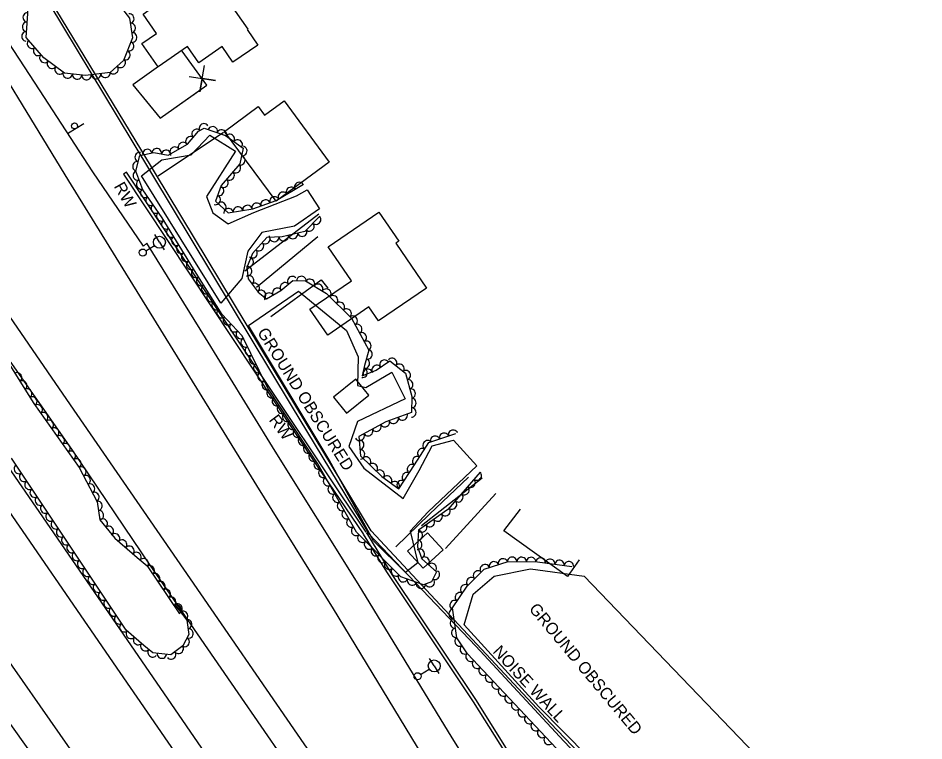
# Model space of a CAD drawing. Extents: x 1722896 to 1754269, y 648279 to 666297.
# Drawn here: x 1731749.4 to 1732130.5, y 651055.3 to 651359.2 of the extents above; entities that cross this region are included whole.
import ezdxf

# ---------------------------------------------------------------- set-up
doc = ezdxf.new("R2010")
doc.units = 0
for name, color, linetype in [('DESIGN - CENTERLINE - Proposed Text', 7, 'Continuous'), ('DESIGN - PUBLIC HEARING - Shapes', 7, 'Continuous'), ('DESIGN - SCRATCH - User 1', 7, 'Continuous'), ('SURVEY - CENTERLINE - Preliminary', 7, 'Continuous'), ('SURVEY - CENTERLINE - Preliminary Text', 7, 'Continuous'), ('SURVEY - DTM - Breaklines', 7, 'Continuous'), ('SURVEY - VEGETATION - Features with Text', 7, 'Continuous')]:
    doc.layers.add(name, color=color, linetype=linetype)

msp = doc.modelspace()

# ---------------------------------------------------------------- linework, layer by layer
at = {"layer": 'DESIGN - CENTERLINE - Proposed Text'}
for points in [[(1731832.74, 651373.71), (1731846.05, 651354.64), (1731845.69, 651354.39), (1731850.2, 651347.92), (1731839.79, 651340.66), (1731835.18, 651347.27), (1731825.36, 651340.41), (1731820.58, 651347.26), (1731808.33, 651338.7), (1731801.48, 651348.51), (1731807.57, 651352.76), (1731801.93, 651360.85), (1731804.53, 651362.66), (1731800.93, 651367.81), (1731804.78, 651370.5), (1731803.13, 651372.87), (1731822.95, 651386.71), (1731823.38, 651386.09), (1731824.82, 651387.1), (1731833.7, 651374.38)], [(1731880.33, 651298.7), (1731857.93, 651282.2), (1731836.27, 651311.62), (1731850.4, 651322.02), (1731853.07, 651318.39), (1731861.34, 651324.48)], [(1731872.16, 651236.83), (1731889.63, 651248.78), (1731879.82, 651263.12), (1731901.14, 651277.7), (1731909.53, 651265.44), (1731908.35, 651264.63), (1731921.28, 651245.73), (1731901.04, 651231.88), (1731897.01, 651237.78), (1731879.64, 651225.9)], [(1731891.42, 651207.47), (1731882.03, 651199.87), (1731887.51, 651193.1), (1731896.9, 651200.7)], [(1731928.2, 651135.69), (1731919.87, 651127.94), (1731913.27, 651135.03), (1731921.59, 651142.78)]]:
    msp.add_lwpolyline(points, close=True, dxfattribs=at)
for points in [[(1731808.44, 651338.84), (1731797.64, 651331.15), (1731809.18, 651317.2), (1731828.71, 651331.03), (1731818.41, 651345.36)], [(1731822.41, 651339.8), (1731818.41, 651345.36)], [(1731808.44, 651338.84), (1731797.64, 651331.15), (1731809.18, 651317.2), (1731824.38, 651327.97)], [(1731821.28, 651334.68), (1731832.39, 651332.94), (1731826.81, 651333.85), (1731825.89, 651328.27), (1731827.78, 651339.35)], [(1731808.28, 651292.96), (1731835.75, 651311.26)], [(1731808.28, 651292.96), (1731835.75, 651311.26)], [(1731855.69, 651233.81), (1731876.94, 651249.2), (1731879.77, 651245.69)], [(1731855.69, 651233.81), (1731876.94, 651249.2), (1731879.77, 651245.69)], [(1731908.33, 651136.93), (1731922.48, 651150.58), (1731938.95, 651166.18)], [(1731908.33, 651136.93), (1731922.48, 651150.58), (1731938.95, 651166.18)], [(1731985.49, 651131.47), (1731980.58, 651124.38), (1731953.84, 651143.61), (1731960.73, 651152.78)]]:
    msp.add_lwpolyline(points, dxfattribs=at)
at = {"layer": 'DESIGN - PUBLIC HEARING - Shapes'}
msp.add_line((1731776.98, 651314.82), (1731770.58, 651310.92), dxfattribs=at)
msp.add_circle((1731773.12, 651313.91), 1.25, dxfattribs=at)
at = {"layer": 'DESIGN - SCRATCH - User 1'}
for points in [[(1731680.63, 651501.51), (1731706.68, 651458.5), (1731762.77, 651364.89), (1731797.2, 651307.65), (1731864.33, 651196.37), (1731896.93, 651142.43), (1731941.96, 651095.08), (1731979.08, 651055.22), (1732036.37, 650994.91), (1732060.81, 650954.19), (1732114.18, 650865.36), (1732129.08, 650840.67), (1732130.55, 650841.67), (1732086.72, 650912.98), (1732036.79, 650996.49), (1731973.45, 651062.76), (1731898, 651143.62), (1731862.11, 651202.73), (1731801.43, 651303.37), (1731762.87, 651367.01), (1731706.71, 651460.76), (1731681.59, 651502.39), (1731680.63, 651501.51)], [(1731895.79, 651143.03), (1731842.93, 651222.1), (1731794.98, 651294.46), (1731793.77, 651293.62)], [(1731793.77, 651293.62), (1731839.85, 651224.12), (1731874.95, 651171.2), (1731894.61, 651142.41)], [(1732034.69, 650923.36), (1732003.06, 650973.48), (1731972.32, 651022.07), (1731941.05, 651071.73), (1731904.54, 651126.39), (1731894.7, 651142.29), (1731894.86, 651142.36)], [(1731895.88, 651142.78), (1731895.94, 651142.8), (1731906.58, 651125.2), (1731941.84, 651072.73), (1731966.69, 651032.99), (1731998.4, 650983.02), (1732035.61, 650924.43), (1732034.69, 650923.36)]]:
    msp.add_lwpolyline(points, dxfattribs=at)
at = {"layer": 'SURVEY - CENTERLINE - Preliminary'}
for points in [[(1731871.01, 651287.06), (1731876.25, 651278.99), (1731865.67, 651271.8), (1731851.9, 651269.08), (1731846.03, 651261.22), (1731843.54, 651249.7), (1731834.68, 651239.32), (1731801.24, 651292.96), (1731809.78, 651299.62), (1731822.13, 651301.71), (1731830.02, 651310.08), (1731840.87, 651303.29), (1731828.6, 651284.29), (1731831.32, 651277.36), (1731837.69, 651272.7), (1731848.56, 651277.56), (1731866.53, 651284.54), (1731871.01, 651287.06)], [(1731932.52, 651181.77), (1731942.47, 651170.97), (1731921.9, 651151.62), (1731914.36, 651143.54), (1731917.58, 651130.16), (1731912.45, 651126.15), (1731898.87, 651139.37), (1731880.3, 651173.55), (1731846.36, 651229.98), (1731867.36, 651244.37), (1731887.59, 651227.87), (1731892.48, 651216.79), (1731892.25, 651204.68), (1731895.75, 651203.86), (1731906.69, 651210.34), (1731912.19, 651199.18), (1731892.14, 651189.58), (1731888.59, 651179.03), (1731894.82, 651169.94), (1731911.34, 651157.26), (1731918.17, 651168.94), (1731923.62, 651179.41), (1731932.52, 651181.77)], [(1732020.29, 651017.12), (1731968.54, 651069.55), (1731937.03, 651104.07), (1731940.92, 651117.04), (1731949.73, 651124.54), (1731964.93, 651127.6), (1731987.56, 651124.54), (1732076.69, 651031.96)]]:
    msp.add_lwpolyline(points, dxfattribs=at)
at = {"layer": 'SURVEY - CENTERLINE - Preliminary Text'}
for points in [[(1731973.59, 651018.03), (1731964.22, 651020.08), (1731956.1, 651023.54), (1731951.02, 651026.37), (1731931.96, 651056.63), (1731892.47, 651121.33), (1731857.59, 651177.14), (1731825.98, 651228.44), (1731803.59, 651264.54), (1731802.08, 651263.28), (1731780.81, 651294.54), (1731758.29, 651329.07), (1731711.05, 651401.41), (1731683.3, 651444.9), (1731661.53, 651480.68)], [(1732085.65, 650803.56), (1732050.4, 650854.57), (1732012.17, 650909.59), (1731966.42, 650976.11), (1731919.38, 651049.41), (1731882.1, 651110.79), (1731849.88, 651162.67), (1731820.44, 651210.26), (1731770.77, 651290.85), (1731726.03, 651363.67), (1731682.44, 651434.5), (1731656.79, 651476.05)], [(1731616.26, 651421.62), (1731673.55, 651338.68), (1731726.54, 651261.54), (1731771.3, 651196.63), (1731821.79, 651123.39), (1731866.78, 651058.16), (1731918.97, 650982.49), (1731968.69, 650910.45), (1732015.97, 650842.13), (1732059.47, 650779.19)], [(1731609.29, 651412.47), (1731640.1, 651367.94), (1731672.44, 651320.08), (1731705.09, 651273.95), (1731739.88, 651223.41), (1731771.76, 651177.96), (1731804.85, 651129.23), (1731841.88, 651075.46), (1731880.61, 651019.43), (1731919.55, 650963.26), (1731970.71, 650888.77), (1732015.82, 650823.2), (1732046.06, 650780.13), (1732051.86, 650771.78)], [(1732032.9, 650754.58), (1732001.01, 650800.45), (1731968.72, 650846.62), (1731923.79, 650912.09), (1731884.37, 650968.55), (1731849.18, 651019.58), (1731812.26, 651073.26), (1731756.99, 651153.56), (1731679.87, 651265.16), (1731634.52, 651331.21), (1731592.81, 651391.29)], [(1732025.14, 650747.43), (1731976.82, 650816.5), (1731910.23, 650913.3), (1731847.03, 651004.74), (1731792.34, 651084.02), (1731736.24, 651165.32), (1731675.77, 651253.11), (1731613.26, 651343.4), (1731586.88, 651382.19)], [(1731558.13, 651341.59), (1731611.18, 651270.98), (1731669.4, 651193.37), (1731730.92, 651109.38), (1731778.62, 651041.25), (1731831.25, 650965.22), (1731893.44, 650875.12), (1731953.62, 650788.12), (1731998.3, 650723.5)], [(1731828.16, 650912.84), (1731831.44, 650926.12), (1731831.28, 650942.25), (1731803.84, 650981.51), (1731758.79, 651044.68), (1731711.49, 651110.83), (1731670.01, 651168.59), (1731629.92, 651224.18), (1731584.4, 651287.39), (1731550.85, 651332.66)], [(1731875.96, 651276.86), (1731844.79, 651252.86)], [(1731875.48, 651267.22), (1731849.68, 651245.91)], [(1731944.64, 651165.83), (1731919.17, 651145.67)], [(1731929.27, 651136.16), (1731950.47, 651159.38)]]:
    msp.add_lwpolyline(points, dxfattribs=at)
at = {"layer": 'SURVEY - DTM - Breaklines'}
for p, q in [((1731808.82, 651264.99), (1731806.85, 651268.18)), ((1731808.82, 651264.99), (1731810.8, 651261.81)), ((1731803.09, 651261.43), (1731806.7, 651263.67)), ((1731924.49, 651086.81), (1731922.52, 651090)), ((1731918.75, 651083.26), (1731922.37, 651085.49)), ((1731924.49, 651086.81), (1731926.47, 651083.62))]:
    msp.add_line(p, q, dxfattribs=at)
for centre, radius in [((1731808.82, 651264.99), 2.5), ((1731801.81, 651260.64), 1.5), ((1731924.49, 651086.81), 2.5), ((1731917.48, 651082.47), 1.5)]:
    msp.add_circle(centre, radius, dxfattribs=at)
at = {"layer": 'SURVEY - VEGETATION - Features with Text'}
for points in [[(1731791.9, 651364.84), (1731796.23, 651359.19), (1731797.51, 651350.92), (1731793.75, 651341.43), (1731788.03, 651336.35), (1731777.67, 651335.08), (1731768.81, 651336.05), (1731760.22, 651342.51), (1731752.73, 651351.16), (1731753.81, 651367.39)], [(1731943.75, 651168.33), (1731930.26, 651152.53), (1731917.9, 651143.93), (1731917.38, 651136.88), (1731919.22, 651131.85), (1731925.49, 651126.33), (1731923.26, 651122.23), (1731919.96, 651120.9), (1731910.44, 651124.34), (1731891.82, 651143.03), (1731875.53, 651171.87), (1731854.49, 651203.66), (1731843.63, 651225.62), (1731835.28, 651234.61), (1731824.23, 651251.92), (1731809.94, 651275.21), (1731801.88, 651286.96), (1731798.95, 651294.87), (1731800.56, 651301.5), (1731806.49, 651302.75), (1731812.57, 651301.65), (1731820.68, 651306.22), (1731825.32, 651311.67), (1731827.6, 651313.02), (1731836.62, 651309.84), (1731844.06, 651304.59), (1731842.66, 651298), (1731834.83, 651288.82), (1731832.42, 651282.25), (1731837.79, 651277.32), (1731848.07, 651279.01), (1731857.9, 651282.49), (1731869.42, 651289.4)], [(1731876.23, 651275.88), (1731870.03, 651269.57), (1731860.49, 651267.26), (1731854.08, 651266.93), (1731847.99, 651260.19), (1731845.59, 651254.39), (1731846.24, 651249.59), (1731850.34, 651243.99), (1731853.88, 651241.15), (1731859.92, 651244.68), (1731864.99, 651248.96), (1731870.3, 651248.74), (1731879.11, 651243.45), (1731889.64, 651233.12), (1731897.01, 651219.6), (1731895.15, 651213.09), (1731894.1, 651208.74), (1731900, 651211.23), (1731905.8, 651215.08), (1731912.37, 651209.97), (1731915, 651200.07), (1731914.93, 651193.35), (1731904.13, 651189.46), (1731892.74, 651183.3), (1731893.4, 651175.17), (1731902.45, 651166.45), (1731909.65, 651161.26), (1731916.19, 651171.38), (1731922.26, 651180.74), (1731933.59, 651184.52)], [(1731742.3, 651218.87), (1731755.98, 651197.11), (1731775.09, 651170.32), (1731782.59, 651155.89), (1731783.75, 651148.28), (1731790.12, 651140.59), (1731799.47, 651132.46), (1731803.6, 651128.85), (1731817.29, 651108.76)], [(1731815.26, 651112.65), (1731820.33, 651106.01), (1731821.24, 651100.04), (1731818.73, 651095.27), (1731813.63, 651091.42), (1731806.02, 651092.34), (1731802.31, 651095.46), (1731794.78, 651101.88), (1731773.76, 651133.38), (1731746.56, 651174.17)], [(1731980.28, 651047.46), (1731938.47, 651091.92), (1731933.97, 651098.67), (1731932.18, 651111.24), (1731938.3, 651120.41), (1731945.43, 651127.45), (1731955.55, 651130.74), (1731967.98, 651130.58), (1731982.43, 651128.67)]]:
    msp.add_lwpolyline(points, dxfattribs=at)
for centre, major_axis in [((1731753.29, 651359.54), (0.13, 2)), ((1731796.26, 651359.04), (0.3, -1.98)), ((1731753.03, 651355.55), (0.13, 2)), ((1731796.86, 651355.08), (0.3, -1.98)), ((1731752.76, 651351.55), (0.13, 2)), ((1731797.47, 651351.13), (0.3, -1.98)), ((1731755.09, 651348.43), (-1.31, 1.51)), ((1731796.11, 651347.4), (-0.74, -1.86)), ((1731757.71, 651345.41), (-1.31, 1.51)), ((1731794.64, 651343.68), (-0.74, -1.86)), ((1731760.35, 651342.41), (-1.6, 1.2)), ((1731763.55, 651340.01), (-1.6, 1.2)), ((1731792.57, 651340.38), (-1.5, -1.33)), ((1731766.75, 651337.6), (-1.6, 1.2)), ((1731786.11, 651336.11), (-1.99, -0.24)), ((1731789.58, 651337.72), (-1.5, -1.33)), ((1731770.22, 651335.9), (-1.99, 0.22)), ((1731774.2, 651335.46), (-1.99, 0.22)), ((1731778.17, 651335.14), (-1.99, -0.24)), ((1731782.14, 651335.63), (-1.99, -0.24)), ((1731827.53, 651312.98), (1.72, 1.02)), ((1731831.29, 651311.72), (1.89, -0.66)), ((1731821.8, 651307.53), (1.3, 1.52)), ((1731824.39, 651310.58), (1.3, 1.52)), ((1731835.07, 651310.39), (1.89, -0.66)), ((1731838.54, 651308.48), (1.63, -1.15)), ((1731818.7, 651305.1), (1.74, 0.98)), ((1731841.81, 651306.18), (1.63, -1.15)), ((1731800.39, 651300.79), (0.47, 1.94)), ((1731803.76, 651302.18), (1.96, 0.41)), ((1731807.68, 651302.54), (1.97, -0.36)), ((1731811.62, 651301.82), (1.97, -0.36)), ((1731815.21, 651303.14), (1.74, 0.98)), ((1731843.8, 651303.37), (-0.41, -1.96)), ((1731799.45, 651296.91), (0.47, 1.94)), ((1731842.97, 651299.46), (-0.41, -1.96)), ((1731799.61, 651293.08), (-0.69, 1.88)), ((1731838.44, 651293.05), (-1.3, -1.52)), ((1731841.04, 651296.09), (-1.3, -1.52)), ((1731801, 651289.33), (-0.69, 1.88)), ((1731835.84, 651290), (-1.3, -1.52)), ((1731867.6, 651288.31), (1.71, 1.03)), ((1731802.71, 651285.75), (-1.13, 1.65)), ((1731833.99, 651286.53), (-0.69, -1.88)), ((1731864.17, 651286.25), (1.71, 1.03)), ((1731804.97, 651282.45), (-1.13, 1.65)), ((1731832.61, 651282.77), (-0.69, -1.88)), ((1731853.48, 651280.92), (1.89, 0.67)), ((1731857.25, 651282.26), (1.89, 0.67)), ((1731860.74, 651284.19), (1.71, 1.03)), ((1731807.24, 651279.15), (-1.13, 1.65)), ((1731834.96, 651279.92), (1.47, -1.35)), ((1731837.94, 651277.34), (1.97, 0.32)), ((1731841.89, 651277.99), (1.97, 0.32)), ((1731845.84, 651278.64), (1.97, 0.32)), ((1731849.71, 651279.59), (1.89, 0.67)), ((1731809.5, 651275.86), (-1.13, 1.65)), ((1731874.83, 651274.46), (-1.4, -1.43)), ((1731811.63, 651272.47), (-1.05, 1.7)), ((1731872.03, 651271.6), (-1.4, -1.43)), ((1731813.72, 651269.06), (-1.05, 1.7)), ((1731853.47, 651266.25), (-1.34, -1.48)), ((1731861.14, 651267.42), (-1.94, -0.47)), ((1731865.03, 651268.36), (-1.94, -0.47)), ((1731868.92, 651269.3), (-1.94, -0.47)), ((1731815.81, 651265.65), (-1.05, 1.7)), ((1731817.9, 651262.24), (-1.05, 1.7)), ((1731850.79, 651263.28), (-1.34, -1.48)), ((1731857.16, 651267.09), (-2, -0.1)), ((1731819.99, 651258.83), (-1.05, 1.7)), ((1731848.1, 651260.31), (-1.34, -1.48)), ((1731822.08, 651255.42), (-1.05, 1.7)), ((1731846.53, 651256.65), (-0.76, -1.85)), ((1731824.18, 651252.01), (-1.05, 1.7)), ((1731845.8, 651252.85), (0.27, -1.98)), ((1731826.33, 651248.64), (-1.08, 1.69)), ((1731846.66, 651249.01), (1.18, -1.61)), ((1731864.69, 651248.7), (1.53, 1.29)), ((1731868.59, 651248.81), (2, -0.08)), ((1731872.26, 651247.57), (1.71, -1.03)), ((1731828.48, 651245.27), (-1.08, 1.69)), ((1731849.02, 651245.79), (1.18, -1.61)), ((1731851.72, 651242.88), (1.56, -1.25)), ((1731858.4, 651243.79), (1.73, 1.01)), ((1731861.63, 651246.12), (1.53, 1.29)), ((1731875.69, 651245.51), (1.71, -1.03)), ((1731879.12, 651243.44), (1.43, -1.4)), ((1731830.63, 651241.89), (-1.08, 1.69)), ((1731854.94, 651241.77), (1.73, 1.01)), ((1731881.97, 651240.64), (1.43, -1.4)), ((1731832.78, 651238.52), (-1.08, 1.69)), ((1731884.83, 651237.84), (1.43, -1.4)), ((1731887.68, 651235.04), (1.43, -1.4)), ((1731834.93, 651235.15), (-1.08, 1.69)), ((1731837.56, 651232.15), (-1.36, 1.47)), ((1731890.24, 651232.01), (0.96, -1.76)), ((1731840.29, 651229.22), (-1.36, 1.47)), ((1731892.15, 651228.5), (0.96, -1.76)), ((1731843.01, 651226.29), (-1.36, 1.47)), ((1731894.07, 651224.99), (0.96, -1.76)), ((1731845, 651222.85), (-0.89, 1.79)), ((1731895.98, 651221.48), (0.96, -1.76)), ((1731846.77, 651219.27), (-0.89, 1.79)), ((1731896.49, 651217.81), (-0.55, -1.92)), ((1731848.55, 651215.68), (-0.89, 1.79)), ((1731895.4, 651213.96), (-0.55, -1.92)), ((1731903.51, 651213.56), (1.67, 1.11)), ((1731906.78, 651214.31), (1.58, -1.23)), ((1731749.02, 651208.18), (1.06, -1.69)), ((1731850.32, 651212.09), (-0.89, 1.79)), ((1731894.42, 651210.08), (-0.47, -1.94)), ((1731896.51, 651209.76), (1.84, 0.78)), ((1731900.18, 651211.34), (1.67, 1.11)), ((1731909.94, 651211.86), (1.58, -1.23)), ((1731912.61, 651209.08), (0.51, -1.93)), ((1731751.15, 651204.79), (1.06, -1.69)), ((1731852.09, 651208.51), (-0.89, 1.79)), ((1731853.86, 651204.92), (-0.89, 1.79)), ((1731913.63, 651205.21), (0.51, -1.93)), ((1731753.28, 651201.4), (1.06, -1.69)), ((1731855.92, 651201.5), (-1.1, 1.67)), ((1731914.66, 651201.35), (0.51, -1.93)), ((1731755.41, 651198.02), (1.06, -1.69)), ((1731858.13, 651198.16), (-1.1, 1.67)), ((1731914.97, 651197.39), (-0.02, -2)), ((1731757.68, 651194.73), (1.16, -1.63)), ((1731860.33, 651194.83), (-1.1, 1.67)), ((1731914.93, 651193.39), (-0.02, -2)), ((1731760, 651191.47), (1.16, -1.63)), ((1731862.54, 651191.49), (-1.1, 1.67)), ((1731911.2, 651192.01), (-1.88, -0.68)), ((1731762.32, 651188.22), (1.16, -1.63)), ((1731864.75, 651188.16), (-1.1, 1.67)), ((1731900.19, 651187.33), (-1.76, -0.95)), ((1731903.71, 651189.23), (-1.76, -0.95)), ((1731907.44, 651190.65), (-1.88, -0.68)), ((1731764.65, 651184.96), (1.16, -1.63)), ((1731766.97, 651181.7), (1.16, -1.63)), ((1731866.96, 651184.82), (-1.1, 1.67)), ((1731893.15, 651183.52), (-1.76, -0.95)), ((1731896.67, 651185.43), (-1.76, -0.95)), ((1731924.84, 651181.61), (1.9, 0.63)), ((1731928.64, 651182.87), (1.9, 0.63)), ((1731932.43, 651184.14), (1.9, 0.63)), ((1731769.3, 651178.45), (1.16, -1.63)), ((1731869.17, 651181.49), (-1.1, 1.67)), ((1731893.03, 651179.78), (0.16, -1.99)), ((1731921.56, 651179.67), (1.09, 1.68)), ((1731771.62, 651175.19), (1.16, -1.63)), ((1731871.37, 651178.15), (-1.1, 1.67)), ((1731873.58, 651174.82), (-1.1, 1.67)), ((1731893.35, 651175.8), (0.16, -1.99)), ((1731919.39, 651176.32), (1.09, 1.68)), ((1731773.94, 651171.94), (1.16, -1.63)), ((1731875.76, 651171.46), (-0.98, 1.74)), ((1731895.83, 651172.83), (1.44, -1.39)), ((1731917.21, 651172.96), (1.09, 1.68)), ((1731749.6, 651169.61), (-1.11, 1.66)), ((1731776.02, 651168.53), (0.92, -1.78)), ((1731877.73, 651167.98), (-0.98, 1.74)), ((1731898.71, 651170.05), (1.44, -1.39)), ((1731901.59, 651167.28), (1.44, -1.39)), ((1731915.04, 651169.6), (1.09, 1.68)), ((1731751.82, 651166.28), (-1.11, 1.66)), ((1731777.87, 651164.98), (0.92, -1.78)), ((1731879.7, 651164.5), (-0.98, 1.74)), ((1731904.73, 651164.81), (1.62, -1.17)), ((1731910.7, 651162.88), (1.09, 1.68)), ((1731912.87, 651166.24), (1.09, 1.68)), ((1731939.86, 651163.76), (-1.3, -1.52)), ((1731942.45, 651166.81), (-1.3, -1.52)), ((1731754.04, 651162.95), (-1.11, 1.66)), ((1731756.26, 651159.63), (-1.11, 1.66)), ((1731779.71, 651161.43), (0.92, -1.78)), ((1731881.66, 651161.02), (-0.98, 1.74)), ((1731907.97, 651162.47), (1.62, -1.17)), ((1731937.26, 651160.72), (-1.3, -1.52)), ((1731758.48, 651156.3), (-1.11, 1.66)), ((1731781.55, 651157.88), (0.92, -1.78)), ((1731883.63, 651157.53), (-0.98, 1.74)), ((1731934.66, 651157.68), (-1.3, -1.52)), ((1731760.69, 651152.97), (-1.11, 1.66)), ((1731782.85, 651154.15), (0.3, -1.98)), ((1731885.6, 651154.05), (-0.98, 1.74)), ((1731932.06, 651154.64), (-1.3, -1.52)), ((1731762.91, 651149.64), (-1.11, 1.66)), ((1731783.46, 651150.2), (0.3, -1.98)), ((1731887.56, 651150.57), (-0.98, 1.74)), ((1731925.97, 651149.54), (-1.64, -1.14)), ((1731929.26, 651151.83), (-1.64, -1.14)), ((1731765.13, 651146.32), (-1.11, 1.66)), ((1731785.07, 651146.7), (1.27, -1.54)), ((1731787.62, 651143.61), (1.27, -1.54)), ((1731889.53, 651147.08), (-0.98, 1.74)), ((1731919.41, 651144.97), (-1.64, -1.14)), ((1731922.69, 651147.26), (-1.64, -1.14)), ((1731767.35, 651142.99), (-1.11, 1.66)), ((1731790.18, 651140.54), (1.51, -1.31)), ((1731891.5, 651143.6), (-0.98, 1.74)), ((1731894.18, 651140.66), (-1.41, 1.42)), ((1731917.74, 651141.77), (-0.15, -1.99)), ((1731769.57, 651139.66), (-1.11, 1.66)), ((1731771.79, 651136.33), (-1.11, 1.66)), ((1731793.19, 651137.92), (1.51, -1.31)), ((1731897, 651137.83), (-1.41, 1.42)), ((1731917.44, 651137.78), (-0.15, -1.99)), ((1731774.01, 651133), (-1.11, 1.66)), ((1731796.21, 651135.29), (1.51, -1.31)), ((1731799.23, 651132.67), (1.51, -1.31)), ((1731899.83, 651134.99), (-1.41, 1.42)), ((1731918.44, 651133.97), (0.69, -1.88)), ((1731776.23, 651129.68), (-1.11, 1.66)), ((1731802.25, 651130.04), (1.51, -1.32)), ((1731902.65, 651132.16), (-1.41, 1.42)), ((1731905.47, 651129.33), (-1.41, 1.42)), ((1731920.53, 651130.7), (1.5, -1.32)), ((1731949.58, 651128.8), (1.9, 0.62)), ((1731953.38, 651130.03), (1.9, 0.62)), ((1731957.27, 651130.71), (2, -0.03)), ((1731961.27, 651130.66), (2, -0.03)), ((1731965.27, 651130.61), (2, -0.03)), ((1731969.26, 651130.41), (1.98, -0.26)), ((1731973.22, 651129.88), (1.98, -0.26)), ((1731977.19, 651129.36), (1.98, -0.26)), ((1731981.15, 651128.84), (1.98, -0.26)), ((1731778.45, 651126.35), (-1.11, 1.66)), ((1731804.84, 651127.04), (1.13, -1.65)), ((1731908.3, 651126.49), (-1.41, 1.42)), ((1731923.53, 651128.06), (1.5, -1.32)), ((1731924.83, 651125.11), (-0.96, -1.76)), ((1731942.84, 651124.9), (1.42, 1.41)), ((1731945.77, 651127.57), (1.9, 0.62)), ((1731780.67, 651123.02), (-1.11, 1.66)), ((1731807.09, 651123.73), (1.13, -1.65)), ((1731911.35, 651124.01), (-1.88, 0.68)), ((1731915.11, 651122.65), (-1.88, 0.68)), ((1731939.99, 651122.08), (1.42, 1.41)), ((1731782.89, 651119.7), (-1.11, 1.66)), ((1731809.34, 651120.42), (1.13, -1.65)), ((1731811.59, 651117.12), (1.13, -1.65)), ((1731918.87, 651121.29), (-1.88, 0.68)), ((1731922.59, 651121.96), (-1.85, -0.75)), ((1731937.4, 651119.06), (1.11, 1.66)), ((1731785.11, 651116.37), (-1.11, 1.66)), ((1731813.85, 651113.81), (1.13, -1.65)), ((1731935.18, 651115.74), (1.11, 1.66)), ((1731787.33, 651113.04), (-1.11, 1.66)), ((1731789.55, 651109.71), (-1.11, 1.66)), ((1731816.1, 651110.5), (1.13, -1.65)), ((1731816.48, 651111.06), (1.21, -1.59)), ((1731932.96, 651112.41), (1.11, 1.66)), ((1731791.77, 651106.39), (-1.11, 1.66)), ((1731818.9, 651107.88), (1.21, -1.59)), ((1731932.55, 651108.67), (-0.28, 1.98)), ((1731794, 651103.06), (-1.11, 1.66)), ((1731820.58, 651104.39), (0.3, -1.98)), ((1731933.11, 651104.71), (-0.28, 1.98)), ((1731796.75, 651100.21), (-1.52, 1.3)), ((1731821.18, 651100.43), (0.3, -1.98)), ((1731933.67, 651100.75), (-0.28, 1.98)), ((1731799.79, 651097.61), (-1.52, 1.3)), ((1731802.84, 651095.02), (-1.53, 1.29)), ((1731819.56, 651096.85), (-0.93, -1.77)), ((1731935.02, 651097.09), (-1.11, 1.66)), ((1731805.9, 651092.44), (-1.53, 1.29)), ((1731813.77, 651091.53), (-1.6, -1.21)), ((1731816.96, 651093.94), (-1.6, -1.21)), ((1731937.24, 651093.76), (-1.11, 1.66)), ((1731809.83, 651091.88), (-1.99, 0.24)), ((1731939.69, 651090.62), (-1.37, 1.46)), ((1731942.43, 651087.7), (-1.37, 1.46)), ((1731945.17, 651084.79), (-1.37, 1.46)), ((1731947.91, 651081.88), (-1.37, 1.46)), ((1731950.65, 651078.96), (-1.37, 1.46)), ((1731953.39, 651076.05), (-1.37, 1.46)), ((1731956.13, 651073.13), (-1.37, 1.46)), ((1731958.87, 651070.22), (-1.37, 1.46)), ((1731961.61, 651067.31), (-1.37, 1.46)), ((1731964.36, 651064.39), (-1.37, 1.46)), ((1731967.1, 651061.48), (-1.37, 1.46)), ((1731969.84, 651058.57), (-1.37, 1.46)), ((1731972.58, 651055.65), (-1.37, 1.46))]:
    msp.add_ellipse(centre, major_axis=major_axis, ratio=0.940188, start_param=0, end_param=3.141593, dxfattribs=at)

# ---------------------------------------------------------------- texts
at = {"layer": 'DESIGN - SCRATCH - User 1'}
for s, rotation, p in [('RW', 299.5123, (1731789.51, 651288.53)), ('RW', 306.7209, (1731854.68, 651190.2)), ('NOISE WALL', 312.8422, (1731948.81, 651092.62))]:
    msp.add_text(s, height=5, rotation=rotation, dxfattribs=at).set_placement(p)
at = {"layer": 'SURVEY - CENTERLINE - Preliminary'}
for rotation, p in [(302.1868, (1731849.81, 651227.1)), (309.8566, (1731964.08, 651110.65))]:
    msp.add_text('GROUND OBSCURED', height=5, rotation=rotation, dxfattribs=at).set_placement(p)

doc.saveas('drawing.dxf')
